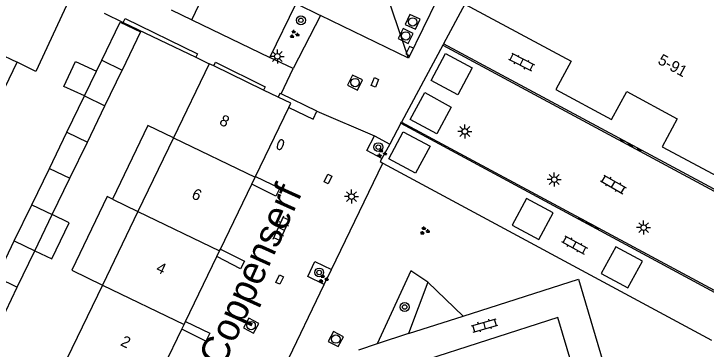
# Model space of a CAD drawing. Extents: x 132999 to 136000, y 398499 to 400501.
# Drawn here: x 134215 to 134276.8, y 398547.7 to 398577.7 of the extents above; entities that cross this region are included whole.
import ezdxf

# ---------------------------------------------------------------- set-up
doc = ezdxf.new("R2010")
doc.units = 0
for name, color, linetype in [('gg-afsc-muur', 7, 'Continuous'), ('gg-anno-huisnummerreeks BGT', 7, 'Continuous'), ('gg-anno-openbare ruimte label', 7, 'Continuous'), ('gg-bbg-gedigitaliseerde bijgebouw', 7, 'Continuous'), ('gg-bbg-hoofdgebouw', 7, 'Continuous'), ('gg-bbg-luifel en loopbrug', 7, 'Continuous'), ('gg-bbg-tussenscheiding', 7, 'Continuous'), ('gg-knt-verharding', 7, 'Continuous'), ('gg-knt-verharding nz', 7, 'Continuous'), ('gt-grn-afwateringsgoot', 7, 'Continuous'), ('gt-grn-groengrens', 7, 'Continuous'), ('gt-grn-weggrens', 7, 'Continuous'), ('gt-symb-afwateringsgoot', 7, 'Continuous'), ('gt-symb-boom', 7, 'Continuous'), ('gt-symb-brandkraan', 7, 'Continuous'), ('gt-symb-groenvak', 7, 'Continuous'), ('gt-symb-klinker verharding', 7, 'Continuous'), ('gt-symb-kolk', 7, 'Continuous'), ('gt-symb-kolk center center', 7, 'Continuous'), ('gt-symb-lichtmast', 7, 'Continuous'), ('gt-symb-rioolschacht', 7, 'Continuous')]:
    doc.layers.add(name, color=color, linetype=linetype)

# ---------------------------------------------------------------- blocks, each defined once
blk = doc.blocks.new('gt0-KL1')
at = {"layer": 'gt-symb-klinker verharding'}
for p, q in [((-1.15, 0.3), (1.15, 0.3)), ((-1, -0.3), (-1, 0.3)), ((-0.5, 0.3), (-0.5, 0.45)), ((0, -0.3), (0, 0.3)), ((0.5, 0.3), (0.5, 0.45)), ((1, -0.3), (1, 0.3)), ((-1.15, -0.3), (1.15, -0.3)), ((-0.5, -0.45), (-0.5, -0.3)), ((0.5, -0.45), (0.5, -0.3))]:
    blk.add_line(p, q, dxfattribs=at)
blk = doc.blocks.new('gt0-GRVAK')
at = {"layer": 'gt-symb-groenvak'}
for p, q in [((-0.11, 0.189), (-0.228, 0.24)), ((-0.182, 0.153), (0.088, 0.153)), ((-0.091, 0.211), (-0.156, 0.322)), ((-0.047, 0.214), (-0.047, 0.393)), ((-0.004, 0.211), (0.061, 0.322)), ((0.015, 0.189), (0.133, 0.24)), ((0.262, -0.052), (0.197, 0.059)), ((0.305, -0.049), (0.305, 0.13)), ((0.349, -0.052), (0.414, 0.059)), ((-0.245, -0.228), (-0.363, -0.177)), ((-0.318, -0.264), (-0.047, -0.264)), ((-0.226, -0.206), (-0.291, -0.095)), ((-0.183, -0.203), (-0.183, -0.024)), ((-0.139, -0.206), (-0.074, -0.095)), ((-0.12, -0.228), (-0.002, -0.177)), ((0.243, -0.074), (0.125, -0.023)), ((0.17, -0.11), (0.441, -0.11)), ((0.368, -0.074), (0.486, -0.023))]:
    blk.add_line(p, q, dxfattribs=at)
blk = doc.blocks.new('gt0-LMAST')
at = {"layer": 'gt-symb-lichtmast'}
for p, q in [((-0.005, 0.246), (-0.005, 0.621)), ((-0.182, 0.173), (-0.447, 0.438)), ((0.172, 0.173), (0.437, 0.438)), ((-0.255, -0.004), (-0.63, -0.004)), ((-0.182, -0.181), (-0.447, -0.446)), ((-0.005, -0.254), (-0.005, -0.629)), ((0.437, -0.446), (0.172, -0.181)), ((0.245, -0.004), (0.62, -0.004))]:
    blk.add_line(p, q, dxfattribs=at)
blk.add_circle((-0.005, -0.004), 0.25, dxfattribs=at)
blk = doc.blocks.new('gt0-AFWGT_1')
at = {"layer": 'gt-symb-afwateringsgoot'}
for p, q in [((-1.076, 0), (-0.726, 0)), ((-0.225, 0), (0.225, 0)), ((0.725, 0), (1.075, 0))]:
    blk.add_line(p, q, dxfattribs=at)
for points in [[(-0.726, 0.075), (-0.225, 0.075), (-0.225, -0.075), (-0.726, -0.075)], [(0.225, 0.075), (0.725, 0.075), (0.725, -0.075), (0.225, -0.075)]]:
    blk.add_lwpolyline(points, close=True, dxfattribs=at)
blk = doc.blocks.new('gt0-RS')
at = {"layer": 'gt-symb-rioolschacht'}
blk.add_lwpolyline([(-0.5, -0.5), (0.5, -0.5), (0.5, 0.5), (-0.5, 0.5)], close=True, dxfattribs=at)
blk.add_circle((0, 0), 0.375, dxfattribs=at)
blk = doc.blocks.new('gt0-KOLKCC')
at = {"layer": 'gt-symb-kolk center center'}
blk.add_lwpolyline([(-0.375, 0.2), (0.375, 0.2), (0.375, -0.2), (-0.375, -0.2)], close=True, dxfattribs=at)
blk = doc.blocks.new('gt0-BOOM')
at = {"layer": 'gt-symb-boom'}
for radius in [0.4, 0.2]:
    blk.add_circle((0, 0), radius, dxfattribs=at)
blk = doc.blocks.new('gt0-KOLK')
at = {"layer": 'gt-symb-kolk'}
blk.add_lwpolyline([(0, 0), (0.375, 0), (0.375, 0.4), (-0.375, 0.4), (-0.375, 0), (0, 0)], dxfattribs=at)
blk = doc.blocks.new('gt0-BR')
at = {"layer": 'gt-symb-brandkraan'}
for centre, radius, start, end in [((-0.244, 0), 0.206, 107.56694, 252.43307), ((0.599, -2.664), 3, 106.89205, 107.56694), ((0, -0.691), 0.938, 73.10799, 106.89205), ((-0.599, -2.664), 3, 72.43309, 73.10799), ((0.244, 0), 0.206, 287.56695, 72.43309), ((0.599, 2.664), 3, 252.43307, 253.10797), ((0, 0.691), 0.938, 253.10797, 286.89206), ((-0.599, 2.664), 3, 286.89206, 287.56695)]:
    blk.add_arc(centre, radius, start, end, dxfattribs=at)

msp = doc.modelspace()

# ---------------------------------------------------------------- linework, layer by layer
at = {"layer": 'gg-afsc-muur'}
for p, q in [((134223.046, 398577.746), (134224.741, 398576.929)), ((134224.741, 398576.929), (134231.227, 398573.802)), ((134231.227, 398573.802), (134232.417, 398573.228))]:
    msp.add_line(p, q, dxfattribs=at)
for points in [[(134254.654, 398570.459), (134252.258, 398571.736), (134253.541, 398574.141), (134255.936, 398572.863), (134254.654, 398570.459)], [(134250.377, 398568.244), (134251.679, 398570.648), (134254.055, 398569.36), (134252.752, 398566.957), (134250.377, 398568.244)], [(134248.488, 398564.719), (134249.764, 398567.132), (134252.167, 398565.861), (134250.873, 398563.443), (134248.488, 398564.719)], [(134261.876, 398557.51), (134263.173, 398559.896), (134260.792, 398561.189), (134259.496, 398558.804), (134261.876, 398557.51)], [(134269.839, 398553.192), (134271.136, 398555.578), (134268.755, 398556.871), (134267.459, 398554.486), (134269.839, 398553.192)]]:
    msp.add_lwpolyline(points, dxfattribs=at)
at = {"layer": 'gg-bbg-gedigitaliseerde bijgebouw'}
for p, q in [((134222.339, 398572.562), (134222.817, 398573.55)), ((134221.269, 398570.35), (134222.339, 398572.562)), ((134223.098, 398569.468), (134224.645, 398572.667)), ((134219.704, 398567.112), (134221.269, 398570.35)), ((134221.533, 398566.23), (134223.098, 398569.468)), ((134218.153, 398563.849), (134219.704, 398567.112)), ((134219.966, 398562.989), (134221.533, 398566.23)), ((134216.569, 398560.629), (134218.153, 398563.849)), ((134218.399, 398559.747), (134219.966, 398562.989)), ((134215.003, 398557.39), (134216.569, 398560.629)), ((134216.832, 398556.507), (134218.399, 398559.747)), ((134213.436, 398554.147), (134215.003, 398557.39)), ((134215.265, 398553.265), (134216.832, 398556.507)), ((134213.704, 398550.031), (134215.265, 398553.265))]:
    msp.add_line(p, q, dxfattribs=at)
msp.add_lwpolyline([(134222.817, 398573.55), (134224.462, 398576.952), (134226.291, 398576.07), (134224.645, 398572.667)], dxfattribs=at)
at = {"layer": 'gg-bbg-hoofdgebouw'}
for p, q in [((134212.068, 398566.778), (134215.246, 398573.36)), ((134232.417, 398573.228), (134229.225, 398566.61)), ((134232.822, 398573.033), (134232.417, 398573.228)), ((134237.283, 398570.881), (134232.822, 398573.033)), ((134238.589, 398570.251), (134237.283, 398570.881)), ((134236.554, 398563.144), (134239.531, 398569.315)), ((134229.225, 398566.61), (134226.05, 398560.027)), ((134236.526, 398563.085), (134236.554, 398563.144)), ((134236.219, 398562.448), (134236.526, 398563.085)), ((134233.43, 398556.666), (134236.219, 398562.448)), ((134226.05, 398560.027), (134222.875, 398553.443)), ((134233.1, 398555.983), (134233.35, 398556.501)), ((134233.35, 398556.501), (134233.43, 398556.666)), ((134230.304, 398550.185), (134233.1, 398555.983)), ((134222.875, 398553.443), (134219.699, 398546.86)), ((134230.175, 398549.918), (134230.304, 398550.185)), ((134229.967, 398549.487), (134230.175, 398549.918)), ((134227.179, 398543.705), (134229.967, 398549.487))]:
    msp.add_line(p, q, dxfattribs=at)
for points in [[(134218.262, 398579.605), (134219.852, 398578.812), (134216.922, 398572.55), (134215.246, 398573.36)], [(134255.28, 398578.547), (134264.765, 398573.446), (134263.402, 398570.93), (134268.388, 398568.238), (134269.734, 398570.761), (134274.256, 398568.307), (134272.919, 398565.793), (134277.893, 398563.137), (134279.228, 398565.625), (134288.714, 398560.516)], [(134239.531, 398569.315), (134239.719, 398569.706), (134238.589, 398570.251)]]:
    msp.add_lwpolyline(points, dxfattribs=at)
at = {"layer": 'gg-bbg-luifel en loopbrug'}
msp.add_line((134223.769, 398561.129), (134226.05, 398560.027), dxfattribs=at)
for points in [[(134221.269, 398570.35), (134219.442, 398571.205), (134220.483, 398573.431), (134222.339, 398572.562)], [(134229.225, 398566.61), (134226.944, 398567.711), (134223.769, 398561.129)], [(134223.769, 398561.129), (134223.312, 398561.349), (134220.137, 398554.765), (134222.875, 398553.443)], [(134216.832, 398556.507), (134218.356, 398555.773), (134219.918, 398559.015), (134218.399, 398559.747)]]:
    msp.add_lwpolyline(points, dxfattribs=at)
at = {"layer": 'gg-bbg-tussenscheiding'}
for p, q in [((134207.933, 398576.892), (134215.246, 398573.36)), ((134222.817, 398573.55), (134224.645, 398572.667)), ((134221.269, 398570.35), (134223.098, 398569.468)), ((134219.704, 398567.112), (134221.533, 398566.23)), ((134229.225, 398566.61), (134236.526, 398563.085)), ((134218.153, 398563.849), (134219.966, 398562.989)), ((134216.569, 398560.629), (134218.399, 398559.747)), ((134226.05, 398560.027), (134233.35, 398556.501)), ((134215.003, 398557.39), (134216.832, 398556.507)), ((134213.436, 398554.147), (134215.265, 398553.265)), ((134222.875, 398553.443), (134230.175, 398549.918))]:
    msp.add_line(p, q, dxfattribs=at)
at = {"layer": 'gg-knt-verharding'}
for p, q in [((134230.869, 398577.15), (134233.156, 398581.984)), ((134237.852, 398573.781), (134240.2, 398578.626)), ((134240.2, 398578.626), (134242.376, 398577.548)), ((134229.019, 398578.047), (134230.869, 398577.15)), ((134255.28, 398578.547), (134253.371, 398575.002)), ((134242.376, 398577.548), (134239.92, 398572.802)), ((134250.227, 398573.736), (134242.376, 398577.548)), ((134253.313, 398574.893), (134249.608, 398568.015)), ((134239.92, 398572.802), (134237.852, 398573.781)), ((134238.841, 398570.528), (134239.92, 398572.802)), ((134242.049, 398569.003), (134238.841, 398570.528)), ((134249.556, 398567.917), (134248.551, 398566.05)), ((134247.204, 398566.775), (134248.551, 398566.05)), ((134248.551, 398566.05), (134247.848, 398564.745)), ((134243.343, 398554.827), (134247.936, 398564.35)), ((134247.936, 398564.35), (134277.307, 398548.513)), ((134242.697, 398553.489), (134243.343, 398554.827)), ((134238.789, 398545.386), (134242.697, 398553.489)), ((134250.244, 398549.101), (134255.118, 398550.665)), ((134250.244, 398549.101), (134247.446, 398548.179)), ((134247.446, 398548.179), (134245.763, 398547.636))]:
    msp.add_line(p, q, dxfattribs=at)
for points in [[(134260.954, 398595.862), (134254.08, 398581.62), (134250.227, 398573.736)], [(134224.741, 398576.929), (134224.902, 398577.262), (134231.38, 398574.118), (134231.227, 398573.802)], [(134232.822, 398573.033), (134232.99, 398573.38), (134237.427, 398571.179), (134237.283, 398570.881)], [(134238.841, 398570.528), (134238.745, 398570.574), (134238.589, 398570.251)], [(134239.531, 398569.315), (134241.714, 398568.276), (134242.049, 398569.003)], [(134247.848, 398564.745), (134246.499, 398565.472), (134247.204, 398566.775)], [(134247.848, 398564.745), (134247.703, 398564.476), (134247.936, 398564.35)], [(134236.554, 398563.144), (134238.725, 398562.114), (134238.374, 398561.396), (134236.219, 398562.448)], [(134233.43, 398556.666), (134235.583, 398555.593), (134235.227, 398554.905), (134233.1, 398555.983)], [(134242.697, 398553.489), (134241.226, 398554.2), (134241.872, 398555.537), (134243.343, 398554.827)], [(134255.118, 398550.665), (134265.417, 398553.969), (134269.499, 398540.163)], [(134230.304, 398550.185), (134232.467, 398549.133), (134232.11, 398548.417), (134229.967, 398549.487)], [(134266.091, 398542.148), (134263.578, 398550.553), (134251.012, 398546.501)]]:
    msp.add_lwpolyline(points, dxfattribs=at)
at = {"layer": 'gg-knt-verharding nz'}
msp.add_line((134230.869, 398577.15), (134237.852, 398573.781), dxfattribs=at)
at = {"layer": 'gt-grn-afwateringsgoot'}
for p, q in [((134253.371, 398575.002), (134253.313, 398574.893)), ((134253.313, 398574.893), (134286.758, 398556.885)), ((134286.832, 398557.023), (134253.371, 398575.002)), ((134249.556, 398567.917), (134249.608, 398568.015)), ((134249.608, 398568.015), (134282.991, 398550.063))]:
    msp.add_line(p, q, dxfattribs=at)
msp.add_lwpolyline([(134249.556, 398567.917), (134282.906, 398549.903), (134282.954, 398549.993)], dxfattribs=at)
at = {"layer": 'gt-grn-groengrens'}
for p, q in [((134251.966, 398553.703), (134250.244, 398549.101)), ((134255.118, 398550.665), (134251.966, 398553.703))]:
    msp.add_line(p, q, dxfattribs=at)
msp.add_lwpolyline([(134251.966, 398553.703), (134250.428, 398554.715), (134247.446, 398548.179)], dxfattribs=at)
at = {"layer": 'gt-grn-weggrens'}
for p, q in [((134250.227, 398573.736), (134247.511, 398581.788)), ((134242.049, 398569.003), (134247.204, 398566.775))]:
    msp.add_line(p, q, dxfattribs=at)

# ---------------------------------------------------------------- block references
at = {"layer": 'gt-symb-afwateringsgoot'}
for p, xscale, yscale, rotation in [((134270.066, 398565.946), 1.0000123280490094, 1.0000123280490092, -28.253219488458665), ((134266.31, 398558.955), 0.999894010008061, 0.9998940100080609, -28.240600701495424)]:
    msp.add_blockref('gt0-AFWGT_1', p, dxfattribs=dict(at, xscale=xscale, yscale=yscale, rotation=rotation))
at = {"layer": 'gt-symb-boom'}
for p in [(134240.615, 398577.116), (134247.533, 398565.772), (134242.25, 398554.566), (134249.894, 398551.479)]:
    msp.add_blockref('gt0-BOOM', p, dxfattribs=at)
at = {"layer": 'gt-symb-brandkraan', "rotation": -111.89715058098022}
msp.add_blockref('gt0-BR', (134238.782, 398565.996), dxfattribs=at)
at = {"layer": 'gt-symb-groenvak'}
for p in [(134240.019, 398575.857), (134247.837, 398565.218), (134251.664, 398558.295), (134242.62, 398553.995)]:
    msp.add_blockref('gt0-GRVAK', p, dxfattribs=at)
at = {"layer": 'gt-symb-klinker verharding'}
for p, rotation in [((134260.342, 398573.379), -27.256871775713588), ((134268.54, 398562.44), -30.206934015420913), ((134238.882, 398558.456), 65.04884837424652), ((134265.073, 398557.034), -28.69278770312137), ((134257.04, 398549.824), 15.843082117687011)]:
    msp.add_blockref('gt0-KL1', p, dxfattribs=dict(at, rotation=rotation))
at = {"layer": 'gt-symb-kolk', "rotation": 64.07581448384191}
msp.add_blockref('gt0-KOLK', (134250.505, 398574.27), dxfattribs=at)
at = {"layer": 'gt-symb-kolk center center'}
for p, rotation in [((134247.233, 398571.562), 66.7938854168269), ((134243.047, 398562.919), -115.33527699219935), ((134238.714, 398553.937), -115.15537243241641)]:
    msp.add_blockref('gt0-KOLKCC', p, dxfattribs=dict(at, rotation=rotation))
at = {"layer": 'gt-symb-lichtmast'}
for p in [(134238.515, 398573.89), (134255.277, 398567.181), (134263.266, 398562.875), (134245.15, 398561.354), (134271.255, 398558.582)]:
    msp.add_blockref('gt0-LMAST', p, dxfattribs=at)
at = {"layer": 'gt-symb-rioolschacht'}
for p, rotation in [((134250.605, 398576.972), 155.5370731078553), ((134249.985, 398575.72), 63.63994179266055), ((134245.456, 398571.546), 64.02428533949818), ((134236.168, 398549.818), -28.743035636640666), ((134243.736, 398548.613), -118.35896344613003)]:
    msp.add_blockref('gt0-RS', p, dxfattribs=dict(at, rotation=rotation))

# ---------------------------------------------------------------- texts
at = {"layer": 'gg-anno-huisnummerreeks BGT'}
for s, rotation, p in [('5-91', 331.5, (134272.436, 398573.278)), ('8', 334.3, (134233.248, 398567.831)), ('6', 334.3, (134230.768, 398561.248)), ('4', 334.3, (134227.592, 398554.664)), ('2', 334.3, (134224.417, 398548.081))]:
    msp.add_text(s, height=1, rotation=rotation, dxfattribs=at).set_placement(p)
at = {"layer": 'gg-anno-openbare ruimte label'}
msp.add_text('Rector Coppenserf', height=2.5, rotation=65.7, dxfattribs=at).set_placement((134229.228, 398536.144))

doc.saveas('drawing.dxf')
